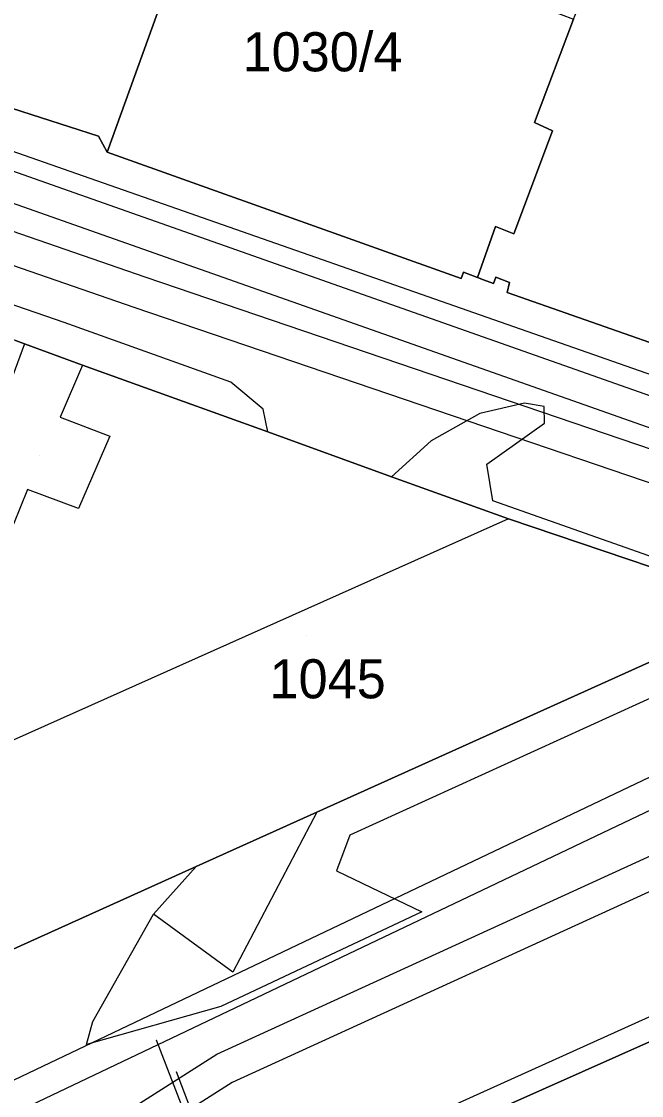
# Model space of a CAD drawing. Extents: x -263423 to -261326, y -1240067 to -1237864.
# Drawn here: x -262567.6 to -262535.9, y -1239726.2 to -1239671.3 of the extents above; entities that cross this region are included whole.
import ezdxf

# ---------------------------------------------------------------- set-up
doc = ezdxf.new("R2010")
doc.units = 0
for name, color, linetype in [('body_kn', 7, 'Continuous'), ('kladpar_druhypozemkov', 7, 'Continuous'), ('kladpar_hranice', 7, 'Continuous'), ('kladpar_parcelnecisla', 7, 'Continuous'), ('kladpar_plochy', 7, 'Continuous'), ('tarchy_linie', 7, 'Continuous'), ('zappar_hrandruhpozemk', 7, 'Continuous')]:
    doc.layers.add(name, color=color, linetype=linetype)

msp = doc.modelspace()

# ---------------------------------------------------------------- linework, layer by layer
at = {"layer": 'body_kn'}
for p, q in [((-262541.34, -1239676.47), (-262541.34, -1239676.47)), ((-262563.66, -1239677.16), (-262563.66, -1239677.16)), ((-262540.42, -1239676.9), (-262540.42, -1239676.9)), ((-262563.22, -1239677.99), (-262563.22, -1239677.99)), ((-262543.35, -1239681.79), (-262543.35, -1239681.79)), ((-262542.4, -1239682.16), (-262542.4, -1239682.16)), ((-262561.29, -1239684.36), (-262561.29, -1239684.36)), ((-262545.1, -1239684.44), (-262545.1, -1239684.44)), ((-262544.98, -1239684.12), (-262544.98, -1239684.12)), ((-262544.27, -1239684.39), (-262544.27, -1239684.39)), ((-262544.27, -1239684.39), (-262544.27, -1239684.39)), ((-262543.32, -1239684.38), (-262543.32, -1239684.38)), ((-262543.96, -1239684.51), (-262543.96, -1239684.51)), ((-262543.45, -1239684.7), (-262543.45, -1239684.7)), ((-262542.62, -1239684.64), (-262542.62, -1239684.64)), ((-262542.75, -1239685.15), (-262542.75, -1239685.15)), ((-262561.83, -1239685.92), (-262561.83, -1239685.92)), ((-262565.41, -1239686.7), (-262565.41, -1239686.7)), ((-262567.45, -1239687.78), (-262567.45, -1239687.78)), ((-262567.45, -1239687.78), (-262567.45, -1239687.78)), ((-262564.47, -1239688.87), (-262564.47, -1239688.87)), ((-262564.47, -1239688.87), (-262564.47, -1239688.87)), ((-262556.88, -1239689.74), (-262556.88, -1239689.74)), ((-262541.86, -1239690.81), (-262541.86, -1239690.81)), ((-262540.86, -1239690.98), (-262540.86, -1239690.98)), ((-262565.62, -1239691.54), (-262565.62, -1239691.54)), ((-262555.24, -1239691.12), (-262555.24, -1239691.12)), ((-262544.15, -1239691.35), (-262544.15, -1239691.35)), ((-262540.83, -1239691.84), (-262540.83, -1239691.84)), ((-262563.08, -1239692.51), (-262563.08, -1239692.51)), ((-262554.99, -1239692.29), (-262554.99, -1239692.29)), ((-262554.99, -1239692.29), (-262554.99, -1239692.29)), ((-262546.63, -1239692.74), (-262546.63, -1239692.74)), ((-262543.79, -1239693.94), (-262543.79, -1239693.94)), ((-262548.66, -1239694.58), (-262548.66, -1239694.58)), ((-262567.29, -1239695.23), (-262567.29, -1239695.23)), ((-262543.48, -1239695.81), (-262543.48, -1239695.81)), ((-262564.68, -1239696.2), (-262564.68, -1239696.2)), ((-262542.67, -1239696.74), (-262542.67, -1239696.74)), ((-262542.67, -1239696.74), (-262542.67, -1239696.74)), ((-262552.49, -1239711.73), (-262552.49, -1239711.73)), ((-262552.49, -1239711.73), (-262552.49, -1239711.73)), ((-262550.79, -1239712.91), (-262550.79, -1239712.91)), ((-262558.66, -1239714.51), (-262558.66, -1239714.51)), ((-262551.48, -1239714.73), (-262551.48, -1239714.73)), ((-262547.11, -1239716.82), (-262547.11, -1239716.82)), ((-262560.85, -1239716.94), (-262560.85, -1239716.94)), ((-262556.79, -1239719.91), (-262556.79, -1239719.91)), ((-262557.4, -1239721.67), (-262557.4, -1239721.67)), ((-262563.94, -1239722.44), (-262563.94, -1239722.44)), ((-262560.71, -1239723.37), (-262560.71, -1239723.37)), ((-262564.28, -1239723.61), (-262564.28, -1239723.61)), ((-262557.61, -1239724.1), (-262557.61, -1239724.1)), ((-262559.68, -1239724.99), (-262559.68, -1239724.99)), ((-262556.82, -1239725.55), (-262556.82, -1239725.55))]:
    msp.add_line(p, q, dxfattribs=at)
at = {"layer": 'kladpar_druhypozemkov'}
for p, q in [((-262566.68, -1239693.47), (-262566.68, -1239693.47)), ((-262553.02, -1239702.71), (-262553.02, -1239702.71))]:
    msp.add_line(p, q, dxfattribs=at)
at = {"layer": 'kladpar_hranice'}
for points in [[(-262556.79, -1239660.25), (-262557.66, -1239662.6), (-262557.69, -1239662.67), (-262563.22, -1239677.99), (-262563.66, -1239677.16), (-262568.11, -1239675.74), (-262568.75, -1239676.12), (-262574.27, -1239673.99), (-262574.47, -1239674.25), (-262577.39, -1239673.21), (-262577.52, -1239672.89), (-262586.03, -1239669.8), (-262583.52, -1239664.13), (-262578.08, -1239651.88), (-262574.39, -1239653.36), (-262556.79, -1239660.25)], [(-262544.27, -1239684.39), (-262543.35, -1239681.79), (-262542.4, -1239682.16), (-262540.42, -1239676.9), (-262541.34, -1239676.47), (-262539.35, -1239671.19), (-262537.64, -1239667.08), (-262536.02, -1239662.32), (-262533.34, -1239661.75)], [(-262612.08, -1239673.25), (-262611.63, -1239672.29), (-262610.48, -1239669.93), (-262608.04, -1239664.92), (-262607.46, -1239663.71), (-262606.82, -1239662.32), (-262586.03, -1239669.8), (-262577.52, -1239672.89), (-262577.39, -1239673.21), (-262574.47, -1239674.25), (-262574.27, -1239673.99), (-262568.75, -1239676.12), (-262568.11, -1239675.74), (-262563.66, -1239677.16), (-262563.22, -1239677.99), (-262545.1, -1239684.44), (-262544.98, -1239684.12), (-262544.27, -1239684.39), (-262543.96, -1239684.51), (-262543.45, -1239684.7), (-262543.32, -1239684.38), (-262542.62, -1239684.64), (-262542.75, -1239685.15), (-262515.49, -1239694.7)], [(-262544.27, -1239684.39), (-262544.98, -1239684.12), (-262545.1, -1239684.44), (-262563.22, -1239677.99), (-262557.69, -1239662.67), (-262557.66, -1239662.6), (-262556.12, -1239663.14), (-262555.77, -1239662.21), (-262551.94, -1239663.66), (-262552.28, -1239664.61), (-262551.52, -1239664.87), (-262550.65, -1239662.62), (-262543.6, -1239665.26), (-262545.04, -1239669.02), (-262539.35, -1239671.19), (-262541.34, -1239676.47), (-262540.42, -1239676.9), (-262542.4, -1239682.16), (-262543.35, -1239681.79), (-262544.27, -1239684.39)], [(-262451.68, -1239667.17), (-262451.23, -1239668.28), (-262460.7, -1239672.48), (-262459.45, -1239675.31), (-262450.08, -1239671.04), (-262449.88, -1239671.51), (-262445.64, -1239681.71), (-262444.85, -1239683.55), (-262470.85, -1239694.98), (-262473.53, -1239696.16), (-262490.19, -1239703.49), (-262516.65, -1239715.13), (-262520.79, -1239716.96), (-262535.01, -1239723.27), (-262548.9, -1239729.45), (-262556.42, -1239732.92), (-262556.62, -1239733.02), (-262559.29, -1239734.31), (-262559.85, -1239734.56), (-262567.58, -1239738.09)], [(-262529.26, -1239701.26), (-262542.67, -1239696.74), (-262548.66, -1239694.58), (-262554.99, -1239692.29), (-262564.47, -1239688.87), (-262567.45, -1239687.78), (-262567.91, -1239687.61), (-262583.02, -1239682.29), (-262586.39, -1239681.07), (-262593.89, -1239678.42), (-262610.29, -1239672.74), (-262612.08, -1239673.25)], [(-262515.49, -1239694.7), (-262542.75, -1239685.15), (-262542.62, -1239684.64), (-262543.32, -1239684.38), (-262543.45, -1239684.7), (-262543.96, -1239684.51), (-262544.27, -1239684.39)], [(-262567.91, -1239687.61), (-262567.45, -1239687.78), (-262564.47, -1239688.87), (-262554.99, -1239692.29), (-262548.66, -1239694.58), (-262542.67, -1239696.74)], [(-262586.63, -1239727.11), (-262582.68, -1239725.35), (-262578.09, -1239723.27), (-262558.66, -1239714.51), (-262552.49, -1239711.73), (-262529.26, -1239701.26), (-262527.35, -1239700.25), (-262522.32, -1239697.89), (-262517.4, -1239695.64)], [(-262542.67, -1239696.74), (-262529.26, -1239701.26), (-262552.49, -1239711.73), (-262558.66, -1239714.51), (-262578.09, -1239723.27)], [(-262521.13, -1239755.04), (-262528.27, -1239758.2), (-262529.21, -1239756.03), (-262535.46, -1239758.99), (-262538.24, -1239752.93), (-262538.49, -1239752.37), (-262539.75, -1239749.61), (-262541.33, -1239746.12), (-262543.84, -1239740.6), (-262548.9, -1239729.45), (-262535.01, -1239723.27), (-262521.13, -1239755.04)]]:
    msp.add_lwpolyline(points, dxfattribs=at)
at = {"layer": 'kladpar_plochy'}
for p, q in [((-262552.49, -1239711.73), (-262529.26, -1239701.26)), ((-262558.66, -1239714.51), (-262552.49, -1239711.73)), ((-262578.09, -1239723.27), (-262558.66, -1239714.51)), ((-262535.01, -1239723.27), (-262548.9, -1239729.45))]:
    msp.add_line(p, q, dxfattribs=at)
for points in [[(-262556.79, -1239660.25), (-262557.66, -1239662.6), (-262557.69, -1239662.67), (-262563.22, -1239677.99), (-262563.66, -1239677.16), (-262568.11, -1239675.74), (-262568.75, -1239676.12), (-262574.27, -1239673.99), (-262574.47, -1239674.25), (-262577.39, -1239673.21), (-262577.52, -1239672.89), (-262586.03, -1239669.8), (-262583.52, -1239664.13), (-262578.08, -1239651.88), (-262574.39, -1239653.36)], [(-262544.27, -1239684.39), (-262544.98, -1239684.12), (-262545.1, -1239684.44), (-262563.22, -1239677.99), (-262557.69, -1239662.67), (-262557.66, -1239662.6), (-262556.12, -1239663.14), (-262555.77, -1239662.21), (-262551.94, -1239663.66), (-262552.28, -1239664.61), (-262551.52, -1239664.87), (-262550.65, -1239662.62), (-262543.6, -1239665.26), (-262545.04, -1239669.02), (-262539.35, -1239671.19), (-262541.34, -1239676.47), (-262540.42, -1239676.9), (-262542.4, -1239682.16), (-262543.35, -1239681.79)], [(-262521.13, -1239755.04), (-262528.27, -1239758.2), (-262529.21, -1239756.03), (-262535.46, -1239758.99), (-262538.24, -1239752.93), (-262538.49, -1239752.37), (-262539.75, -1239749.61), (-262541.33, -1239746.12), (-262543.84, -1239740.6), (-262548.9, -1239729.45), (-262535.01, -1239723.27)]]:
    msp.add_lwpolyline(points, close=True, dxfattribs=at)
for points in [[(-262515.49, -1239694.7), (-262542.75, -1239685.15), (-262542.62, -1239684.64), (-262543.32, -1239684.38), (-262543.45, -1239684.7), (-262543.96, -1239684.51), (-262544.27, -1239684.39), (-262543.35, -1239681.79), (-262542.4, -1239682.16), (-262540.42, -1239676.9), (-262541.34, -1239676.47), (-262539.35, -1239671.19), (-262537.64, -1239667.08), (-262536.02, -1239662.32), (-262533.34, -1239661.75)], [(-262529.26, -1239701.26), (-262542.67, -1239696.74), (-262548.66, -1239694.58), (-262554.99, -1239692.29), (-262564.47, -1239688.87), (-262567.45, -1239687.78), (-262567.91, -1239687.61), (-262583.02, -1239682.29), (-262586.39, -1239681.07), (-262593.89, -1239678.42), (-262610.29, -1239672.74), (-262612.08, -1239673.25), (-262611.63, -1239672.29), (-262610.48, -1239669.93)], [(-262586.03, -1239669.8), (-262577.52, -1239672.89), (-262577.39, -1239673.21), (-262574.47, -1239674.25), (-262574.27, -1239673.99), (-262568.75, -1239676.12), (-262568.11, -1239675.74), (-262563.66, -1239677.16), (-262563.22, -1239677.99), (-262545.1, -1239684.44), (-262544.98, -1239684.12), (-262544.27, -1239684.39), (-262543.96, -1239684.51), (-262543.45, -1239684.7), (-262543.32, -1239684.38), (-262542.62, -1239684.64), (-262542.75, -1239685.15), (-262515.49, -1239694.7)], [(-262567.91, -1239687.61), (-262567.45, -1239687.78), (-262564.47, -1239688.87), (-262554.99, -1239692.29), (-262548.66, -1239694.58), (-262542.67, -1239696.74), (-262529.26, -1239701.26), (-262552.49, -1239711.73), (-262558.66, -1239714.51), (-262578.09, -1239723.27)]]:
    msp.add_lwpolyline(points, dxfattribs=at)
at = {"layer": 'tarchy_linie'}
for points in [[(-262591.74, -1239826.65), (-262565.09, -1239814.55), (-262567.95, -1239808.22), (-262570.42, -1239809.3), (-262584.34, -1239777.5), (-262596.09, -1239746.61), (-262591.19, -1239743.49), (-262589.98, -1239737.78), (-262583.49, -1239732.79), (-262517.03, -1239701.16), (-262561.83, -1239685.92), (-262610.93, -1239668.94), (-262610.64, -1239668.32), (-262609.75, -1239668.08), (-262609.89, -1239667.55), (-262610.03, -1239667.05), (-262609.65, -1239666.28), (-262608.97, -1239664.88), (-262599.91, -1239667.71), (-262511.91, -1239698.73)], [(-262609.65, -1239666.28), (-262600.4, -1239669.17), (-262511.84, -1239700.39)], [(-262609.89, -1239667.55), (-262561.29, -1239684.36), (-262509.31, -1239702.04)], [(-262563.05, -1239815.33), (-262589.16, -1239757.49), (-262590.95, -1239749.81), (-262588.59, -1239738.65), (-262582.68, -1239734.11), (-262511.84, -1239700.39), (-262476.21, -1239684.42), (-262449.67, -1239672.01)], [(-262569.51, -1239807.26), (-262582.81, -1239776.88), (-262594.07, -1239747.28), (-262557.61, -1239724.1), (-262509.31, -1239702.04), (-262475.06, -1239686.29), (-262448.71, -1239674.33)], [(-262508.62, -1239703.54), (-262556.82, -1239725.55), (-262588.51, -1239745.7), (-262589.37, -1239749.79), (-262587.69, -1239756.99), (-262562.28, -1239813.3), (-262498.48, -1239785.44)], [(-262560.71, -1239723.37), (-262557.28, -1239732.24), (-262556.85, -1239733.13)], [(-262559.68, -1239724.99), (-262557.14, -1239731.66), (-262556.48, -1239732.95)]]:
    msp.add_lwpolyline(points, dxfattribs=at)
at = {"layer": 'zappar_hrandruhpozemk'}
for p, q in [((-262606.57, -1239664.48), (-262517.4, -1239695.64)), ((-262565.41, -1239686.7), (-262609.78, -1239671.41)), ((-262445.64, -1239681.71), (-262559.77, -1239733.15)), ((-262567.45, -1239687.78), (-262570.6, -1239696.3)), ((-262563.08, -1239692.51), (-262564.68, -1239696.2)), ((-262530.14, -1239700.52), (-262543.48, -1239695.81)), ((-262542.67, -1239696.74), (-262576.77, -1239711.94)), ((-262519.72, -1239698.73), (-262550.79, -1239712.91)), ((-262552.49, -1239711.73), (-262556.79, -1239719.91)), ((-262547.11, -1239716.82), (-262557.4, -1239721.67)), ((-262556.79, -1239719.91), (-262560.85, -1239716.94))]:
    msp.add_line(p, q, dxfattribs=at)
for points in [[(-262554.99, -1239692.29), (-262555.24, -1239691.12), (-262556.88, -1239689.74), (-262565.41, -1239686.7)], [(-262564.47, -1239688.87), (-262565.62, -1239691.54), (-262563.08, -1239692.51)], [(-262543.48, -1239695.81), (-262543.79, -1239693.94), (-262540.83, -1239691.84), (-262540.86, -1239690.98), (-262541.86, -1239690.81), (-262544.15, -1239691.35), (-262546.63, -1239692.74), (-262548.66, -1239694.58)], [(-262564.68, -1239696.2), (-262567.29, -1239695.23), (-262568, -1239697.01)], [(-262550.79, -1239712.91), (-262551.48, -1239714.73), (-262547.11, -1239716.82)], [(-262557.4, -1239721.67), (-262564.28, -1239723.61), (-262563.94, -1239722.44), (-262560.85, -1239716.94), (-262558.66, -1239714.51)]]:
    msp.add_lwpolyline(points, dxfattribs=at)

# ---------------------------------------------------------------- texts
at = {"layer": 'kladpar_parcelnecisla'}
for s, p in [('1030/4', (-262556.286, -1239673.85)), ('1045', (-262554.907, -1239705.91))]:
    msp.add_text(s, height=2, dxfattribs=at).set_placement(p)

doc.saveas('drawing.dxf')
